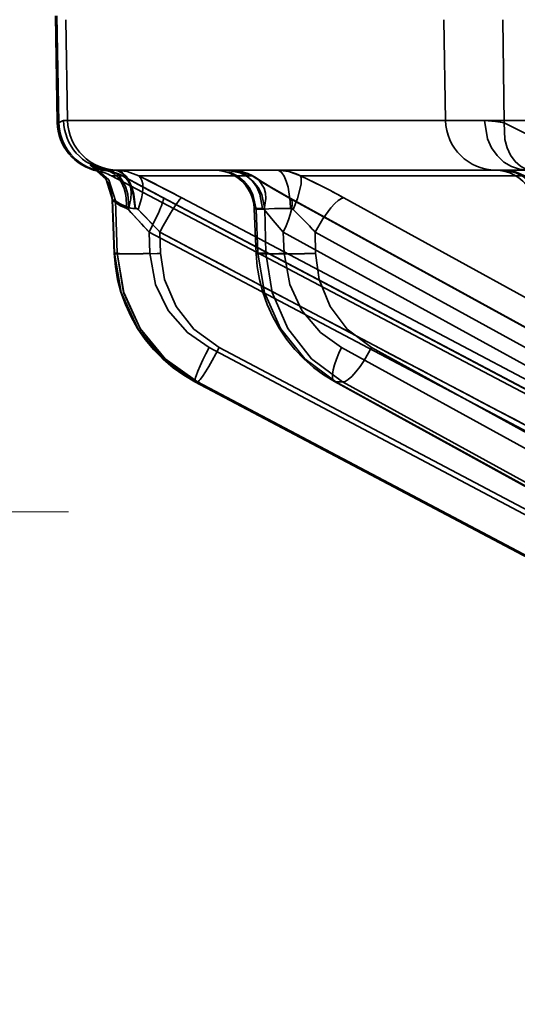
# Model space of a CAD drawing. Header units: millimetres. Extents: x -1465 to 393277, y -3788 to 454312.
# Tile 421 of 656: x 358962 to 358972, y 11940 to 11960. Entities that reach past the tile are written whole.
import ezdxf

# ---------------------------------------------------------------- set-up
doc = ezdxf.new("R2010")
doc.units = ezdxf.units.MM
doc.header["$XCLIPFRAME"] = 2
doc.linetypes.add('DASHED', pattern=[0.75, 0.5, -0.25])
doc.layers.add('EC-MTR_250-0_7OBJ', color=8, linetype='Continuous')
doc.layers.add('FLUID-Wy2', color=8, linetype='Continuous')
picture_1 = doc.add_image_def('image1.bmp', size_in_pixel=(951, 911))

msp = doc.modelspace()

# ---------------------------------------------------------------- linework, layer by layer
at = {"layer": 'EC-MTR_250-0_7OBJ', "color": 8, "linetype": 'Continuous', "lineweight": 35, "ltscale": 100}
for p, q in [((358962.577, 11957.546), (358962.54, 11959.659)), ((358962.572, 11959.659), (358962.609, 11957.546)), ((358962.748, 11959.584), (358962.783, 11957.584)), ((358970.274, 11957.584), (358970.239, 11959.584)), ((358971.411, 11959.584), (358971.438, 11957.539)), ((358962.609, 11957.546), (358962.577, 11957.546)), ((358972.665, 11957.584), (358962.703, 11957.584)), ((358971.744, 11957.584), (358970.275, 11957.583)), ((358963.344, 11956.629), (358963.325, 11956.643)), ((358963.367, 11956.612), (358963.343, 11956.629)), ((358963.393, 11956.59), (358963.366, 11956.612)), ((358963.383, 11956.582), (358963.414, 11956.582)), ((358963.42, 11956.566), (358963.392, 11956.591)), ((358963.448, 11956.538), (358963.419, 11956.566)), ((358963.475, 11956.508), (358963.447, 11956.539)), ((358963.502, 11956.475), (358963.475, 11956.508)), ((358963.528, 11956.439), (358963.502, 11956.475)), ((358981.756, 11946.959), (358963.654, 11956.486)), ((358963.873, 11956.486), (358963.654, 11956.486)), ((358972.451, 11956.602), (358963.706, 11956.602)), ((358966.439, 11956.486), (358964.197, 11956.486)), ((358971.798, 11956.486), (358967.4, 11956.486)), ((358963.553, 11956.401), (358963.528, 11956.439)), ((358963.576, 11956.36), (358963.553, 11956.401)), ((358964.533, 11956.13), (358984.165, 11945.751)), ((358963.667, 11956.018), (358963.708, 11954.948)), ((358963.671, 11956.013), (358963.712, 11954.951)), ((358963.671, 11956.013), (358963.733, 11955.991)), ((358963.733, 11955.991), (358963.766, 11954.951)), ((358964.677, 11956.052), (358984.163, 11945.752)), ((358965.045, 11956.052), (358984.53, 11945.752)), ((358967.169, 11956.052), (358985.906, 11945.752)), ((358967.195, 11956.045), (358985.931, 11945.745)), ((358968.259, 11956.052), (358986.995, 11945.752)), ((358966.482, 11955.836), (358966.521, 11954.944)), ((358966.517, 11955.829), (358966.555, 11954.951)), ((358966.694, 11955.829), (358966.517, 11955.829)), ((358966.694, 11955.829), (358966.714, 11954.951)), ((358964.399, 11955.372), (358964.415, 11954.951)), ((358964.399, 11955.372), (358983.884, 11945.072)), ((358964.612, 11955.372), (358964.625, 11954.951)), ((358964.612, 11955.372), (358984.097, 11945.072)), ((358967.056, 11955.372), (358967.074, 11954.951)), ((358967.056, 11955.372), (358985.792, 11945.072)), ((358967.688, 11955.372), (358967.698, 11954.951)), ((358967.688, 11955.372), (358986.424, 11945.072)), ((358963.766, 11954.951), (358963.712, 11954.951)), ((358966.714, 11954.951), (358966.555, 11954.951)), ((358965.587, 11953.081), (358983.932, 11943.379)), ((358965.789, 11953.081), (358984.134, 11943.379)), ((358968.21, 11953.081), (358985.85, 11943.379)), ((358968.808, 11953.081), (358986.448, 11943.379)), ((358984.379, 11942.315), (358965.306, 11952.401)), ((358965.306, 11952.401), (358984.382, 11942.314)), ((358965.309, 11952.401), (358965.306, 11952.401)), ((358965.355, 11952.401), (358965.309, 11952.401)), ((358965.355, 11952.401), (358984.428, 11942.314)), ((358986.405, 11942.324), (358968.071, 11952.408)), ((358968.1, 11952.401), (358986.439, 11942.314)), ((358968.234, 11952.401), (358968.1, 11952.401)), ((358968.234, 11952.401), (358986.574, 11942.314))]:
    msp.add_line(p, q, dxfattribs=at)
at = {"layer": 'EC-MTR_250-0_7OBJ', "color": 8, "linetype": 'Continuous', "lineweight": 35, "ltscale": 100, "flags": 128}
for points in [[(358962.609, 11957.546), (358962.632, 11957.555), (358962.656, 11957.567), (358962.68, 11957.579), (358962.703, 11957.584)], [(358962.703, 11957.584), (358962.68, 11957.579), (358962.656, 11957.567), (358962.632, 11957.555), (358962.609, 11957.546)], [(358971.438, 11957.539), (358971.333, 11957.559), (358971.042, 11957.584)], [(358971.889, 11956.602), (358971.736, 11956.618), (358971.58, 11956.67), (358971.43, 11956.761), (358971.295, 11956.888), (358971.185, 11957.045), (358971.106, 11957.221), (358971.042, 11957.584)], [(358971.042, 11957.584), (358971.105, 11957.221), (358971.185, 11957.045), (358971.295, 11956.888), (358971.429, 11956.761), (358971.58, 11956.67), (358971.736, 11956.618), (358971.889, 11956.602)], [(358971.042, 11957.584), (358971.232, 11957.573), (358971.438, 11957.539)], [(358971.438, 11957.539), (358971.451, 11957.207), (358971.494, 11957.045), (358971.563, 11956.898), (358971.654, 11956.774), (358971.761, 11956.678), (358971.88, 11956.614), (358972.002, 11956.579)], [(358972.789, 11955.712), (358972.671, 11956.296), (358972.394, 11956.835), (358971.977, 11957.27), (358971.438, 11957.539)], [(358963.671, 11956.013), (358963.547, 11956.418), (358963.233, 11956.701)], [(358963.233, 11956.701), (358963.248, 11956.684), (358963.358, 11956.636), (358963.536, 11956.594)], [(358963.733, 11955.991), (358963.601, 11956.407), (358963.271, 11956.69)], [(358963.566, 11956.611), (358963.424, 11956.639), (358963.322, 11956.672), (358963.271, 11956.69)], [(358963.325, 11956.642), (358963.311, 11956.651), (358963.301, 11956.657), (358963.292, 11956.663), (358963.303, 11956.658), (358963.319, 11956.651), (358963.328, 11956.647), (358963.34, 11956.643), (358963.352, 11956.638), (358963.367, 11956.633), (358963.382, 11956.628), (358963.399, 11956.623), (358963.418, 11956.618), (358963.439, 11956.612), (358963.462, 11956.607), (358963.486, 11956.602), (358963.513, 11956.597), (358963.542, 11956.593)], [(358963.303, 11956.658), (358963.319, 11956.651), (358963.329, 11956.647)], [(358963.34, 11956.643), (358963.352, 11956.638), (358963.367, 11956.633), (358963.382, 11956.628), (358963.399, 11956.623)], [(358963.536, 11956.594), (358963.464, 11956.587), (358963.414, 11956.582)], [(358963.439, 11956.612), (358963.462, 11956.607), (358963.486, 11956.602), (358963.513, 11956.597)], [(358963.955, 11955.838), (358963.936, 11956.109), (358963.901, 11956.239), (358963.849, 11956.356), (358963.783, 11956.453), (358963.705, 11956.526), (358963.621, 11956.572), (358963.536, 11956.594)], [(358963.873, 11956.486), (358963.79, 11956.526), (358963.536, 11956.594)], [(358963.542, 11956.593), (358963.614, 11956.581), (358963.685, 11956.563), (358963.755, 11956.54), (358963.823, 11956.512), (358963.889, 11956.478)], [(358963.566, 11956.611), (358963.653, 11956.587), (358963.738, 11956.539), (358963.817, 11956.465), (358963.885, 11956.369), (358963.938, 11956.253), (358963.974, 11956.124), (358963.994, 11955.858)], [(358963.663, 11956.602), (358963.678, 11956.602), (358963.692, 11956.602), (358963.706, 11956.602)], [(358964.12, 11955.84), (358964.085, 11956.124), (358964.045, 11956.26), (358963.992, 11956.381), (358963.926, 11956.478), (358963.854, 11956.548), (358963.779, 11956.589), (358963.706, 11956.602)], [(358963.727, 11956.602), (358963.963, 11956.574), (358964.197, 11956.486)], [(358963.727, 11956.602), (358963.799, 11956.589), (358963.872, 11956.548), (358963.942, 11956.478), (358964.005, 11956.381), (358964.058, 11956.26), (358964.096, 11956.124), (358964.13, 11955.84)], [(358963.873, 11956.486), (358963.928, 11956.451), (358963.975, 11956.398), (358964.011, 11956.328), (358964.034, 11956.242), (358964.043, 11956.143), (358964.037, 11956.037), (358963.988, 11955.817)], [(358963.873, 11956.486), (358964.113, 11956.355), (358964.384, 11956.209), (358964.677, 11956.052)], [(358963.889, 11956.478), (358964.003, 11956.415), (358964.125, 11956.349), (358964.254, 11956.279), (358964.391, 11956.205), (358964.533, 11956.13)], [(358963.889, 11956.478), (358964.004, 11956.415), (358964.126, 11956.348), (358964.256, 11956.278), (358964.393, 11956.204), (358964.535, 11956.128)], [(358964.197, 11956.486), (358964.231, 11956.451), (358964.257, 11956.398), (358964.273, 11956.328), (358964.276, 11956.242), (358964.268, 11956.143), (358964.248, 11956.037), (358964.181, 11955.817)], [(358965.045, 11956.052), (358964.832, 11956.164), (358964.197, 11956.486)], [(358966.483, 11955.836), (358966.472, 11955.937), (358966.448, 11956.037), (358966.412, 11956.132), (358966.364, 11956.222), (358966.306, 11956.305), (358966.237, 11956.38), (358966.159, 11956.445), (358966.074, 11956.5), (358965.982, 11956.544), (358965.885, 11956.576), (358965.785, 11956.595), (358965.684, 11956.602)], [(358966.517, 11955.829), (358966.456, 11956.116), (358966.383, 11956.254), (358966.284, 11956.377), (358966.163, 11956.476), (358966.028, 11956.548), (358965.752, 11956.602)], [(358966.694, 11955.829), (358966.633, 11956.116), (358966.56, 11956.254), (358966.461, 11956.377), (358966.34, 11956.476), (358966.205, 11956.548), (358965.929, 11956.602)], [(358966.439, 11956.486), (358966.224, 11956.574), (358966.008, 11956.602)], [(358966.645, 11955.84), (358966.591, 11956.124), (358966.53, 11956.26), (358966.448, 11956.381), (358966.348, 11956.478), (358966.236, 11956.548), (358966.121, 11956.589), (358966.008, 11956.602)], [(358966.009, 11956.602), (358966.097, 11956.597), (358966.184, 11956.584), (358966.272, 11956.563)], [(358966.272, 11956.563), (358966.358, 11956.532), (358966.441, 11956.493), (358966.522, 11956.446)], [(358967.169, 11956.052), (358966.892, 11956.209), (358966.648, 11956.354), (358966.439, 11956.486)], [(358966.681, 11955.817), (358966.71, 11956.037), (358966.702, 11956.143), (358966.677, 11956.242), (358966.58, 11956.398), (358966.514, 11956.451), (358966.439, 11956.486)], [(358966.937, 11956.602), (358967.17, 11956.574), (358967.4, 11956.486)], [(358966.937, 11956.602), (358966.983, 11956.589), (358967.03, 11956.548), (358967.076, 11956.478), (358967.117, 11956.381), (358967.151, 11956.26), (358967.176, 11956.124), (358967.191, 11955.981), (358967.198, 11955.84)], [(358967.252, 11955.817), (358967.336, 11956.037), (358967.394, 11956.242), (358967.409, 11956.328), (358967.415, 11956.398), (358967.412, 11956.451), (358967.4, 11956.486)], [(358967.4, 11956.486), (358967.677, 11956.355), (358967.967, 11956.208), (358968.259, 11956.052)], [(358972.05, 11955.839), (358972.039, 11955.94), (358972.015, 11956.039), (358971.979, 11956.134), (358971.931, 11956.223), (358971.872, 11956.306), (358971.803, 11956.381), (358971.726, 11956.446), (358971.64, 11956.501), (358971.549, 11956.544), (358971.453, 11956.576), (358971.353, 11956.595), (358971.252, 11956.602)], [(358971.412, 11956.602), (358971.498, 11956.597), (358971.585, 11956.584), (358971.671, 11956.562), (358971.755, 11956.53), (358971.836, 11956.49), (358971.914, 11956.442), (358971.987, 11956.385)], [(358971.412, 11956.602), (358971.498, 11956.597), (358971.585, 11956.584), (358971.671, 11956.562)], [(358971.412, 11956.602), (358971.605, 11956.574), (358971.798, 11956.486)], [(358971.412, 11956.602), (358971.669, 11956.548), (358971.795, 11956.478), (358971.908, 11956.381), (358972.001, 11956.26), (358972.07, 11956.124), (358972.13, 11955.84)], [(358971.439, 11956.602), (358971.694, 11956.548), (358971.818, 11956.476), (358971.929, 11956.377), (358972.021, 11956.254), (358972.088, 11956.116), (358972.144, 11955.829)], [(358963.667, 11956.018), (358963.664, 11956.071), (358963.656, 11956.123), (358963.646, 11956.174), (358963.632, 11956.224), (358963.616, 11956.271), (358963.597, 11956.316), (358963.576, 11956.36)], [(358966.522, 11956.446), (358966.606, 11956.391), (358966.702, 11956.331)], [(358966.702, 11956.331), (358966.809, 11956.266), (358966.927, 11956.197), (358967.056, 11956.123), (358967.195, 11956.045)], [(358963.667, 11956.018), (358963.664, 11956.071), (358963.656, 11956.124), (358963.646, 11956.174)], [(358963.667, 11956.018), (358963.688, 11955.997)], [(358963.688, 11955.997), (358963.737, 11955.955), (358963.83, 11955.891), (358963.955, 11955.838)], [(358963.733, 11955.991), (358963.773, 11955.967), (358963.859, 11955.913), (358963.994, 11955.858)], [(358963.994, 11955.858), (358963.852, 11955.916), (358963.778, 11955.962), (358963.733, 11955.991)], [(358964.399, 11955.372), (358964.528, 11955.633), (358964.582, 11955.75), (358964.626, 11955.852), (358964.644, 11955.896), (358964.658, 11955.936), (358964.67, 11955.97), (358964.678, 11955.999), (358964.683, 11956.021), (358964.684, 11956.038), (358964.68, 11956.051)], [(358964.612, 11955.372), (358964.679, 11955.497), (358964.75, 11955.623), (358964.82, 11955.744), (358964.887, 11955.852), (358964.945, 11955.939), (358964.991, 11956.003), (358965.01, 11956.024), (358965.025, 11956.04), (358965.037, 11956.049)], [(358967.056, 11955.372), (358967.112, 11955.494), (358967.159, 11955.612), (358967.196, 11955.721), (358967.221, 11955.819), (358967.233, 11955.903), (358967.233, 11955.97), (358967.228, 11955.996), (358967.22, 11956.018), (358967.195, 11956.045)], [(358967.195, 11956.045), (358967.169, 11956.052)], [(358967.688, 11955.372), (358967.839, 11955.633), (358967.999, 11955.852), (358968.076, 11955.936), (358968.146, 11955.999), (358968.208, 11956.038), (358968.259, 11956.052)], [(358963.988, 11955.817), (358963.977, 11955.827), (358963.966, 11955.834), (358963.955, 11955.838)], [(358964.399, 11955.372), (358964.29, 11955.489), (358963.988, 11955.817)], [(358963.994, 11955.858), (358964.036, 11955.848), (358964.077, 11955.842), (358964.134, 11955.839)], [(358964.181, 11955.817), (358964.164, 11955.83), (358964.147, 11955.837), (358964.134, 11955.839)], [(358964.181, 11955.817), (358964.269, 11955.728), (358964.546, 11955.443)], [(358964.546, 11955.443), (358964.419, 11955.576), (358964.298, 11955.699), (358964.181, 11955.817)], [(358966.645, 11955.84), (358966.607, 11955.84), (358966.575, 11955.841), (358966.547, 11955.84), (358966.524, 11955.84), (358966.506, 11955.839), (358966.493, 11955.839), (358966.483, 11955.837)], [(358966.517, 11955.829), (358966.502, 11955.831), (358966.491, 11955.833)], [(358966.681, 11955.817), (358966.669, 11955.83), (358966.657, 11955.837), (358966.645, 11955.84)], [(358967.056, 11955.372), (358966.854, 11955.603), (358966.681, 11955.817)], [(358966.681, 11955.817), (358966.854, 11955.603), (358967.056, 11955.372)], [(358966.694, 11955.829), (358966.77, 11955.835), (358966.883, 11955.839), (358967.028, 11955.841), (358967.198, 11955.84)], [(358967.198, 11955.84), (358967.217, 11955.837), (358967.235, 11955.829), (358967.252, 11955.817)], [(358967.464, 11955.611), (358967.411, 11955.664), (358967.252, 11955.817)], [(358967.252, 11955.817), (358967.305, 11955.767), (358967.464, 11955.611)], [(358963.773, 11954.435), (358963.729, 11954.691), (358963.708, 11954.948)], [(358964.415, 11954.951), (358964.283, 11954.947), (358964.151, 11954.943), (358964.026, 11954.941), (358963.914, 11954.94), (358963.866, 11954.94), (358963.824, 11954.94), (358963.788, 11954.941), (358963.759, 11954.942), (358963.736, 11954.943), (358963.721, 11954.945), (358963.709, 11954.939), (358963.713, 11954.892)], [(358963.712, 11954.951), (358963.846, 11954.173), (358964.174, 11953.462), (358964.669, 11952.859), (358965.309, 11952.401)], [(358963.766, 11954.951), (358963.897, 11954.173), (358964.221, 11953.462), (358964.715, 11952.859), (358965.355, 11952.401)], [(358965.355, 11952.401), (358964.716, 11952.855), (358964.218, 11953.46), (358963.894, 11954.175), (358963.766, 11954.951)], [(358964.561, 11954.949), (358964.28, 11954.942), (358964.144, 11954.94), (358964.021, 11954.94), (358963.919, 11954.941), (358963.841, 11954.943), (358963.813, 11954.945), (358963.791, 11954.947), (358963.775, 11954.949)], [(358964.415, 11954.951), (358964.526, 11954.335), (358964.776, 11953.82), (358965.157, 11953.379), (358965.587, 11953.081)], [(358965.789, 11953.081), (358965.286, 11953.447), (358964.933, 11953.896), (358964.704, 11954.432), (358964.625, 11954.951)], [(358967.074, 11954.951), (358966.967, 11954.947), (358966.864, 11954.944), (358966.767, 11954.942), (358966.681, 11954.94), (358966.644, 11954.94), (358966.612, 11954.94), (358966.584, 11954.94), (358966.561, 11954.94), (358966.543, 11954.941), (358966.531, 11954.942), (358966.507, 11954.953)], [(358966.521, 11954.944), (358966.541, 11954.949), (358966.555, 11954.951)], [(358966.587, 11954.433), (358966.543, 11954.688), (358966.521, 11954.944)], [(358968.1, 11952.401), (358967.484, 11952.859), (358967.005, 11953.462), (358966.688, 11954.173), (358966.555, 11954.951)], [(358966.714, 11954.951), (358966.757, 11954.947), (358966.817, 11954.944), (358966.994, 11954.94), (358967.227, 11954.94), (358967.48, 11954.944)], [(358966.714, 11954.951), (358966.837, 11954.173), (358967.146, 11953.462), (358967.619, 11952.859), (358968.234, 11952.401)], [(358967.074, 11954.951), (358967.185, 11954.335), (358967.428, 11953.82), (358967.796, 11953.379), (358968.21, 11953.081)], [(358968.808, 11953.081), (358968.325, 11953.447), (358967.987, 11953.896), (358967.77, 11954.432), (358967.698, 11954.951)], [(358964.873, 11952.682), (358964.674, 11952.852), (358964.49, 11953.04), (358964.321, 11953.244), (358964.171, 11953.462), (358964.04, 11953.692), (358963.929, 11953.933), (358963.84, 11954.181), (358963.773, 11954.435)], [(358967.654, 11952.687), (358967.462, 11952.857), (358967.284, 11953.044), (358967.121, 11953.247), (358966.975, 11953.464), (358966.848, 11953.693), (358966.74, 11953.933), (358966.653, 11954.18), (358966.587, 11954.433)], [(358965.317, 11952.488), (358965.33, 11952.524), (358965.364, 11952.611), (358965.41, 11952.718), (358965.465, 11952.836), (358965.525, 11952.959), (358965.587, 11953.081)], [(358965.355, 11952.401), (358965.375, 11952.412), (358965.39, 11952.427), (358965.408, 11952.448), (358965.454, 11952.511), (358965.513, 11952.598), (358965.579, 11952.706), (358965.651, 11952.828), (358965.722, 11952.955), (358965.789, 11953.081)], [(358968.071, 11952.408), (358968.046, 11952.434), (358968.038, 11952.455), (358968.033, 11952.482), (358968.032, 11952.551), (358968.046, 11952.639), (358968.073, 11952.741), (358968.111, 11952.853), (358968.158, 11952.968), (358968.21, 11953.081)], [(358968.808, 11953.081), (358968.662, 11952.828), (358968.579, 11952.706), (358968.494, 11952.598), (358968.414, 11952.511), (358968.341, 11952.448), (358968.281, 11952.412), (358968.234, 11952.401)], [(358965.306, 11952.401), (358965.084, 11952.532), (358964.873, 11952.682)], [(358968.071, 11952.408), (358967.857, 11952.538), (358967.654, 11952.687)], [(358965.306, 11952.401), (358965.301, 11952.418), (358965.303, 11952.435), (358965.309, 11952.458), (358965.317, 11952.488)], [(358968.1, 11952.401), (358968.071, 11952.408)]]:
    msp.add_lwpolyline(points, dxfattribs=at)
at = {"layer": 'EC-MTR_250-0_7OBJ', "color": 8, "linetype": 'Continuous', "lineweight": 35, "ltscale": 100}
for centre, radius, start, end in [((358963.577, 11957.563), 1, 181, 258.7792), ((358963.609, 11957.563), 1, 180.9959, 258.7728), ((358963.704, 11957.602), 1, 181.0137, 262.0907), ((358963.783, 11957.601), 1, 180.9967, 269.997), ((358971.274, 11957.602), 1, 181.0148, 269.9996), ((358962.315, 11953.375), 3.45, 73.9045, 74.5637), ((358962.394, 11953.656), 3.159, 73.8743, 74.5944), ((358963.188, 11955.602), 1, 62.2415, 78.7792), ((358963.412, 11955.622), 0.98, 61.9314, 82.7242), ((358963.707, 11957.653), 1.052, 262.3057, 269.953), ((358963.706, 11957.646), 1.045, 262.2804, 269.9796), ((358986.146, 11996.795), 46.053, 241.077, 242.2141), ((358949.214, 11926.16), 33.825, 62.0938, 63.7081), ((358966.938, 11955.617), 0.985, 62.0264, 90.0362), ((358961.655, 11944.041), 13.707, 61.1969, 65.2241), ((358994.655, 11983.766), 41.492, 222.3455, 223.181), ((358962.532, 11950.764), 6.915, 41.7896, 44.5011), ((358962.546, 11950.777), 6.896, 41.7861, 44.5055), ((358952.99, 11944.533), 15.892, 43.0053, 43.353), ((358952.991, 11944.534), 15.891, 43.0053, 43.3531), ((363672.211, 20851.935), 10065.303, 242.1145313, 242.2401507), ((358963.894, 11976.234), 21.296, 271.7955, 271.967), ((358963.895, 11976.201), 21.263, 271.7954, 271.9672), ((358967.053, 11973.171), 18.232, 271.3404, 272.0257), ((358967.063, 11972.83), 17.89, 271.3338, 272.0323)]:
    msp.add_arc(centre, radius, start, end, dxfattribs=at)
at = {"layer": 'FLUID-Wy2', "color": 8, "linetype": 'DASHED', "lineweight": 18, "ltscale": 100}
msp.add_line((359562.8, 11949.823), (357562.8, 11949.823), dxfattribs=at)

# ---------------------------------------------------------------- pictures from other files: only their frames are drawn
at = {"color": 8, "lineweight": 13}
image = msp.add_image(picture_1, insert=(357606.986, 12545.821), size_in_units=(1986.021, 1904.625), rotation=-90, dxfattribs=at)
image.set_boundary_path([(-0.5, -0.5), (950.5, 910.5)])

doc.saveas('drawing.dxf')
